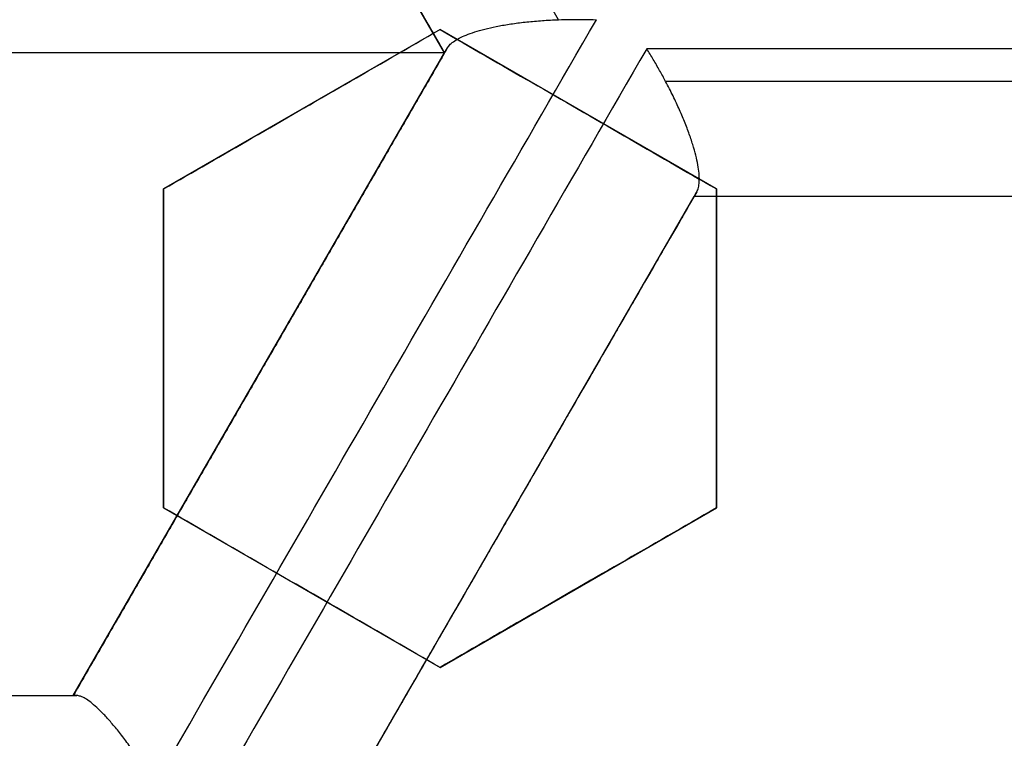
# Model space of a CAD drawing. Header units: centimetres. Extents: x -10 to 8.9, y -29.1 to -8.
# Tile 676 of 1035: x -6.404 to -6.3185, y -27.9228 to -27.8603. Entities that reach past the tile are written whole.
import ezdxf

# ---------------------------------------------------------------- set-up
doc = ezdxf.new("R2010")
doc.units = ezdxf.units.CM
doc.layers.add('Default', color=7, linetype='Continuous', true_color=0x000000)

msp = doc.modelspace()

# ---------------------------------------------------------------- linework, layer by layer
at = {"layer": 'Default'}
for p, q in [((-6.367099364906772, -27.86320680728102, -1.166056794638), (-6.399349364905, -27.80734816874, -1.166056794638)), ((-6.3675, -27.8611879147, 0.2143352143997), (-6.391499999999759, -27.87504432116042, 0.2143352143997)), ((-6.343500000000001, -27.87504432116, 0.2101604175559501), (-6.36749999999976, -27.86118791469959, 0.2101604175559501)), ((-6.367099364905, -27.86320680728, -1.065), (-6.496099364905, -27.86320680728, -1.065)), ((-6.399349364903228, -27.91906544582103, -1.177668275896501), (-6.367099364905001, -27.86320680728, -1.177668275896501)), ((-6.379499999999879, -27.86811611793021, 0.1877584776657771), (-6.379499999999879, -27.86811611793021, 0.2409673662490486)), ((-6.35549999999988, -27.86811611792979, 0.1835992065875), (-6.35549999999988, -27.86811611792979, 0.2368080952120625)), ((-6.391500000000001, -27.87504432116, 0.2230641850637), (-6.391500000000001, -27.90275713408, 0.2230641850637)), ((-6.343500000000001, -27.90275713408, 0.2143352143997), (-6.343500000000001, -27.87504432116, 0.2143352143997)), ((-6.345448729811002, -27.87570680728, -1.1776682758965), (-6.37769872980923, -27.93156544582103, -1.1776682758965)), ((-6.280948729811, -27.87570680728, -1.166056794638), (-6.345448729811, -27.87570680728, -1.166056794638)), ((-6.391500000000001, -27.88890072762, 0.1964796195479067), (-6.391500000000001, -27.88890072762, 0.249688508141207)), ((-6.343500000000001, -27.88890072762, 0.1877584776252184), (-6.343500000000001, -27.88890072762, 0.2409673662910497)), ((-6.383102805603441, -27.89092557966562, -1.280672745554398), (-6.383102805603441, -27.89092557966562, -1.065)), ((-6.391500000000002, -27.90275713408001, 0.22762490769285), (-6.367500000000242, -27.91661354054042, 0.22762490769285)), ((-6.367500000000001, -27.91661354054, 0.2230641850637), (-6.343500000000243, -27.90275713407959, 0.2230641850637)), ((-6.361452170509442, -27.90342557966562, -1.280672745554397), (-6.361452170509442, -27.90342557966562, -1.065)), ((-6.379500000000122, -27.90968533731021, 0.20106977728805), (-6.379500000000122, -27.90968533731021, 0.2542786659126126)), ((-6.355500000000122, -27.90968533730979, 0.1964796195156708), (-6.355500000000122, -27.90968533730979, 0.2496885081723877)), ((-6.463849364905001, -27.91906544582, -1.182178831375), (-6.399349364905, -27.91906544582, -1.182178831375))]:
    msp.add_line(p, q, dxfattribs=at)
at = {"layer": 'Default', "extrusion": (0, 0, -1)}
for centre, radius, start, end in [((6.550000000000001, -28.205, -0.45), 0.9, 90, 270), ((6.550000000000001, -28.205, 0.3399975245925), 0.8999999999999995, 90, 270), ((6.550000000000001, -28.205, 1.15), 0.8550000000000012, 90, 270), ((6.550000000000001, -28.205, 0.82), 0.8250000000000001, 0, 180), ((6.550000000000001, -28.205, 1.03), 0.82, 0, 180), ((6.550000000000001, -28.205, 1.005), 0.795, 0, 180), ((6.550000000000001, -28.205, 1.005), 0.7825000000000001, 0, 180), ((6.550000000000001, -28.205, 0.5348786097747), 0.7584500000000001, 90, 180), ((6.550000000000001, -28.205, 0.895), 0.7575000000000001, 0, 180), ((6.550000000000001, -28.205, -0.2075), 0.75, 0, 180), ((6.550000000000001, -28.205, -0.2075), 0.7025000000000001, 0, 180), ((6.550000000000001, -28.205, -0.1825), 0.6775000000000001, 0, 180), ((6.550000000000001, -28.205, -0.1725), 0.6774999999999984, 0, 180), ((6.550000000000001, -28.205, -0.2), 0.6725, 0, 180), ((6.550000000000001, -28.205, -0.1625), 0.6725, 0, 180), ((6.550000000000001, -28.205, -0.2), 0.6367740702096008, 0, 180), ((6.550000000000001, -28.205, -0.1809807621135), 0.6125, 0, 180), ((6.550000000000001, -28.205, -0.195), 0.6075000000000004, 0, 180), ((6.550000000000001, -28.205, -0.1625), 0.6075, 0, 180), ((6.550000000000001, -28.205, 1.24), 0.6075, 0, 180), ((6.550000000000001, -28.205, 1.220980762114), 0.6075, 0, 180), ((6.550000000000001, -28.205, -0.4), 0.5999999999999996, 90, 270), ((6.550000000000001, -28.205, -0.18660444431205), 0.5500000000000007, 0, 180)]:
    msp.add_arc(centre, radius, start, end, dxfattribs=at)
at = {"layer": 'Default'}
for centre, radius, start, end in [((-6.550000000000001, -28.205, -0.82), 0.8349999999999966, 270, 90), ((-6.550000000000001, -28.205, -1.13), 0.8349999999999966, 270, 90), ((-6.550000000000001, -28.205, -0.9750000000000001), 0.8350000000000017, 270, 90), ((-6.550000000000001, -28.205, -0.845), 0.8250000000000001, 0, 180), ((-6.550000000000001, -28.205, -0.8325), 0.8249999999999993, 0, 180), ((-6.550000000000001, -28.205, -0.87), 0.8, 0, 180), ((-6.550000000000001, -28.205, -0.87), 0.7825000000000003, 0, 180), ((-6.550000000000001, -28.205, 0.35), 0.775, 270, 90), ((-6.550000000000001, -28.205, -0.1486250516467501), 0.7749999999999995, 270, 90), ((-6.550000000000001, -28.205, -0.9800000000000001), 0.7575000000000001, 0, 180), ((-6.550000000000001, -28.205, -0.9375), 0.7575000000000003, 0, 180), ((-6.550000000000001, -28.205, -0.53), 0.75, 0, 180), ((-6.550000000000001, -28.205, -0.1612499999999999), 0.75, 0, 74.77009621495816), ((-6.550000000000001, -28.205, 0.1625), 0.6775000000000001, 0, 180), ((-6.550000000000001, -28.205, 0.18125), 0.6724999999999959, 0, 180), ((-6.550000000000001, -28.205, -1.21), 0.67, 0, 180), ((-6.550000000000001, -28.205, -1.24), 0.6400000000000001, 0, 180), ((-6.549999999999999, -28.205, 0.2), 0.6367740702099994, 0, 180), ((-6.550000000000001, -28.205, 0.1625), 0.6231698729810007, 0, 180), ((-6.550000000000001, -28.205, 0.17875), 0.6074999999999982, 0, 180), ((-6.550000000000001, -28.205, -1.230490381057), 0.6074999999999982, 0, 180), ((-6.550000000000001, -28.205, 0.45), 0.6000000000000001, 270, 90), ((-6.550000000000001, -28.205, 0.35), 0.6000000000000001, 270, 90), ((-6.550000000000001, -28.205, 0.195), 0.55, 0, 180), ((-6.550000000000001, -28.205, 0.1782088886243), 0.55, 0, 180)]:
    msp.add_arc(centre, radius, start, end, dxfattribs=at)
at = {"layer": 'Default', "extrusion": (0.8660255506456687, 0.4999997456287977, -6.235277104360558e-08)}
msp.add_arc((-21.15125233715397, -0.1450011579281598, -19.43566695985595), 1.150605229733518, 280.1159601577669, 283.8546353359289, dxfattribs=at)
at = {"layer": 'Default', "extrusion": (0.8660254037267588, 0.5000000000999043, -5.624608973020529e-10)}
msp.add_arc((-21.15124651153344, -0.1450000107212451, -19.4456732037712), 1.140605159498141, 280.3310709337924, 283.644869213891, dxfattribs=at)
at = {"layer": 'Default', "extrusion": (0.8660254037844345, 0.5000000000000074, 0)}
msp.add_arc((-21.15124651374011, -0.145, -19.44567320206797), 1.140605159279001, 280.3310709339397, 280.7659405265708, dxfattribs=at)
at = {"layer": 'Default', "extrusion": (0.8660254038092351, -0.4999999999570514, -2.029222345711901e-10)}
msp.add_arc((-27.70124651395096, -0.1449999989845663, 8.427512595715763), 1.19999735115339, 285.4583052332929, 289.2956203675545, dxfattribs=at)
at = {"layer": 'Default', "extrusion": (0.8660254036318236, -0.5000000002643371, 8.939533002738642e-10)}
msp.add_arc((-27.70124651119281, -0.1450000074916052, 8.41753361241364), 1.18999737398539, 285.7469225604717, 289.0261196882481, dxfattribs=at)
at = {"layer": 'Default', "extrusion": (-0.8660254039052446, 0.4999999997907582, 8.163752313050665e-10)}
msp.add_arc((27.70124651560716, -0.1449999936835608, -8.432554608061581), 1.199997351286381, 250.7043796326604, 254.5416947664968, dxfattribs=at)
at = {"layer": 'Default', "extrusion": (0.8660254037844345, -0.5000000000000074, 0)}
msp.add_arc((-27.7012465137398, -0.145, 8.41753360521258), 1.189997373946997, 287.4243423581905, 289.0261196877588, dxfattribs=at)
at = {"layer": 'Default', "extrusion": (0, 1, 0)}
for centre, radius, start, end in [((6.54999999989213, -0.1450000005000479, -27.86285560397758), 1.150190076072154, 256.0575922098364, 259.9635906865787), ((6.550000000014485, -0.1449999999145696, -27.87570680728), 1.140605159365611, 256.3551307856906, 259.6689290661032), ((6.550000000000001, -0.145, -27.87570680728), 1.140605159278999, 259.1906711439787, 259.6689290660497)]:
    msp.add_arc(centre, radius, start, end, dxfattribs=at)
at = {"layer": 'Default', "extrusion": (-2.937228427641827e-07, 0.999999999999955, -6.235394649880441e-08)}
msp.add_arc((6.550008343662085, -0.1450014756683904, -27.86570485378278), 1.150605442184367, 256.1453650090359, 259.8840394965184, dxfattribs=at)
at = {"layer": 'Default', "extrusion": (-0.8660254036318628, 0.500000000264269, -8.936686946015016e-10)}
msp.add_arc((27.70124651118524, -0.1450000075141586, -8.442533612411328), 1.18999737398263, 250.973880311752, 254.253077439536, dxfattribs=at)
at = {"layer": 'Default', "extrusion": (-0.8660254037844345, 0.5000000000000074, 0)}
msp.add_arc((27.70124651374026, -0.145, -8.44253360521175), 1.189997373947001, 250.973880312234, 252.3476198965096, dxfattribs=at)
at = {"layer": 'Default', "extrusion": (0, -1, 0)}
msp.add_arc((-6.549999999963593, -0.1450000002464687, 27.91906544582), 1.157566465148, 274.2671365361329, 277.493360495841, dxfattribs=at)
at = {"layer": 'Default'}
for points, degree in [([(-6.550000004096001, -27.30500495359, -1.129995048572), (-6.537465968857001, -27.30500495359, -1.129995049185), (-6.512386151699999, -27.30552127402, -1.129973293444), (-6.474783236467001, -27.3078854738, -1.129982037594), (-6.437304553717, -27.31181799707, -1.129979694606), (-6.399970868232, -27.3173257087, -1.129980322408), (-6.362926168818, -27.32438806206, -1.129980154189), (-6.326197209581, -27.3329983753, -1.129980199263), (-6.289861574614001, -27.34314050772, -1.129980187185), (-6.254013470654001, -27.35478489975, -1.129980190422), (-6.218660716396, -27.36792869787, -1.129980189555), (-6.183898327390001, -27.38253814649, -1.129980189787), (-6.149770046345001, -27.39859430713, -1.129980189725), (-6.116350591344, -27.41606289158, -1.129980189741), (-6.083707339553, -27.43490588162, -1.129980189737), (-6.051859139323, -27.45511347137, -1.129980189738), (-6.020892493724, -27.47663251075, -1.129980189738), (-5.990848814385, -27.49943348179, -1.129980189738), (-5.961791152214, -27.52346942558, -1.129980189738), (-5.933780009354, -27.54868705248, -1.129980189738), (-5.906829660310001, -27.5750745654, -1.129980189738), (-5.881013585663, -27.60256235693, -1.129980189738), (-5.856368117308, -27.63111066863, -1.129980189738), (-5.832942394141, -27.66066372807, -1.129980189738), (-5.810787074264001, -27.69115373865, -1.129980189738), (-5.789912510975, -27.72256746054, -1.129980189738), (-5.770375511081, -27.75482271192, -1.129980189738), (-5.752204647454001, -27.78787084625, -1.129980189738), (-5.735435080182, -27.8216495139, -1.129980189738), (-5.720103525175, -27.8560794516, -1.129980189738), (-5.706216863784, -27.89114626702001, -1.129980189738), (-5.693813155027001, -27.92675906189, -1.129980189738), (-5.682910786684, -27.96286272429, -1.129980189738), (-5.673530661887, -27.99939085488, -1.129980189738), (-5.665692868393, -28.03625586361, -1.129980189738), (-5.659400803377, -28.07344306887, -1.129980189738), (-5.654672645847, -28.11085723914, -1.129980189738), (-5.651515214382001, -28.14843802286, -1.129980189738), (-5.649934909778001, -28.18611932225, -1.129980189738), (-5.649933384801, -28.22380820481, -1.129980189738), (-5.65151069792, -28.26149020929, -1.129980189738), (-5.654665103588, -28.29907102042, -1.129980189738), (-5.659390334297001, -28.33648606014, -1.129980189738), (-5.665679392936, -28.37367347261, -1.129980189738), (-5.673514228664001, -28.41053911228, -1.129980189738), (-5.68289159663, -28.447068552, -1.129980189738), (-5.693791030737, -28.48317285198, -1.129980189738), (-5.706192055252, -28.51878703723, -1.129980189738), (-5.720075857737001, -28.5538547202, -1.129980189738), (-5.735404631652, -28.58828579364, -1.129980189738), (-5.752171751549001, -28.62206623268, -1.129980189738), (-5.770339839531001, -28.65511550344, -1.129980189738), (-5.78987442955, -28.68737253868, -1.129980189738), (-5.810746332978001, -28.71878763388, -1.129980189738), (-5.832899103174, -28.74927924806, -1.129980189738), (-5.85632282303, -28.77883458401, -1.129980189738), (-5.880965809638, -28.80738458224, -1.129980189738), (-5.906779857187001, -28.83487458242, -1.129980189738), (-5.933727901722, -28.86126400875, -1.129980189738), (-5.961736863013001, -28.88648372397, -1.129980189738), (-5.990793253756, -28.9105224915, -1.129980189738), (-6.020835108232, -28.93332580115, -1.129980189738), (-6.051800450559, -28.95484754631, -1.129980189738), (-6.083647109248, -28.97505764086, -1.129980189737), (-6.116288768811, -28.99390313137, -1.129980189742), (-6.149707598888, -29.01137470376, -1.129980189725), (-6.183834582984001, -29.02743347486, -1.129980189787), (-6.218595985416, -29.04204567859, -1.129980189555), (-6.253947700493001, -29.05519220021, -1.129980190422), (-6.289795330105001, -29.06683951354, -1.129980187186), (-6.326131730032, -29.07698483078, -1.129980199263), (-6.36285948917, -29.08559773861, -1.12998015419), (-6.399900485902, -29.09266234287, -1.129980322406), (-6.437231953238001, -29.0981728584, -1.129979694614), (-6.47471667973, -29.10210911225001, -1.129982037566), (-6.512339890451, -29.1044772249, -1.129973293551), (-6.537448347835, -29.10499504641, -1.129995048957), (-6.549999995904, -29.10499504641, -1.129995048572)], 3), ([(-6.550000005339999, -27.32500645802, -1.149993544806), (-6.537651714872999, -27.32500645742, -1.149993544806), (-6.512986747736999, -27.32554459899, -1.150002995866), (-6.476051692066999, -27.32787036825, -1.14999919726), (-6.439276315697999, -27.33175223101, -1.150000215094), (-6.402654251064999, -27.33717969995, -1.149999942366), (-6.366301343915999, -27.34414129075, -1.150000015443), (-6.330232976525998, -27.35263500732, -1.149999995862), (-6.294592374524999, -27.36262965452, -1.150000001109), (-6.259531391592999, -27.37406902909, -1.149999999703), (-6.225026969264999, -27.3869473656, -1.15000000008), (-6.191106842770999, -27.40125022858, -1.149999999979), (-6.157777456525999, -27.41697696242, -1.150000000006), (-6.125134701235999, -27.43408646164, -1.149999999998), (-6.093256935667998, -27.45253472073, -1.15), (-6.062162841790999, -27.47231088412, -1.15), (-6.031930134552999, -27.49336665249, -1.15), (-6.002594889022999, -27.51567691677, -1.15), (-5.974227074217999, -27.53918966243, -1.15), (-5.946891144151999, -27.56384678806, -1.15), (-5.920598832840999, -27.58963664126, -1.15), (-5.895416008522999, -27.61649551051, -1.15), (-5.871372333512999, -27.64439091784, -1.15), (-5.848517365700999, -27.67326728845, -1.15), (-5.826900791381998, -27.7030584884, -1.15), (-5.806533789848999, -27.73375047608, -1.15), (-5.787472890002, -27.76526110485, -1.15), (-5.76974489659, -27.79754437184, -1.15), (-5.753383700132, -27.83054026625, -1.15), (-5.738424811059, -27.86417236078, -1.15), (-5.724875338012, -27.89842624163, -1.15), (-5.71277321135, -27.93321101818, -1.15), (-5.702135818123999, -27.96847408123, -1.15), (-5.692983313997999, -28.00415159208, -1.15), (-5.68533537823, -28.04015809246, -1.15), (-5.679195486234, -28.07647885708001, -1.15), (-5.674581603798, -28.11301879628, -1.15), (-5.67150000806, -28.14971971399, -1.15), (-5.669956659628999, -28.18652113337, -1.15), (-5.669953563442, -28.22333487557, -1.15), (-5.671491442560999, -28.26014682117, -1.15), (-5.674568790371, -28.29686076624, -1.15), (-5.679179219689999, -28.33341174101, -1.15), (-5.685316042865, -28.36974098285, -1.15), (-5.692961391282, -28.40575529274, -1.15), (-5.702112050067, -28.44144108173, -1.15), (-5.712748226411, -28.47671239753, -1.15), (-5.724850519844, -28.511507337, -1.15), (-5.738400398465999, -28.54576972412, -1.15), (-5.753358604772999, -28.57940639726, -1.15), (-5.769717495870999, -28.61240308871, -1.15), (-5.787441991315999, -28.6446852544, -1.15), (-5.806500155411, -28.6761964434, -1.15), (-5.826864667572, -28.70688945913, -1.15), (-5.848479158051, -28.73668231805, -1.15), (-5.871332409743, -28.76556074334, -1.15), (-5.895372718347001, -28.79345624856, -1.15), (-5.920549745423, -28.82031302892, -1.15), (-5.946837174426, -28.84610244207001, -1.15), (-5.974176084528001, -28.8707665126, -1.15), (-6.002558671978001, -28.89429476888, -1.15), (-6.031913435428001, -28.9166216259, -1.15), (-6.062165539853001, -28.9376912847, -1.15), (-6.093277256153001, -28.95747792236, -1.15), (-6.125171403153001, -28.97593404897, -1.149999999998), (-6.157830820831, -28.99304986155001, -1.150000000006), (-6.191177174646, -29.0087814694, -1.149999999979), (-6.225118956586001, -29.02308952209, -1.15000000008), (-6.25964571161, -29.03597120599, -1.149999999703), (-6.294721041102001, -29.04740944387, -1.150000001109), (-6.330363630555, -29.05739860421, -1.149999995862), (-6.366429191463, -29.06588597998, -1.150000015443), (-6.40278818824, -29.07284313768, -1.149999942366), (-6.439415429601, -29.07826537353, -1.150000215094), (-6.476180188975, -29.08214014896, -1.14999919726), (-6.513077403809, -29.08445837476, -1.150002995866), (-6.537686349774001, -29.08499354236, -1.149993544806), (-6.54999999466, -29.08499354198, -1.149993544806)], 3), ([(-6.549999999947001, -27.42838343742, -0.7616165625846), (-6.538747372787, -27.42824483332, -0.7617551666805), (-6.516204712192, -27.42845367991, -0.7620351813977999), (-6.482313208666, -27.43024072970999, -0.7624632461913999), (-6.448493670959, -27.43350371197, -0.7628974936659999), (-6.414786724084, -27.43824561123, -0.763337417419), (-6.381352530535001, -27.44444544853, -0.7637809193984), (-6.348201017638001, -27.45209983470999, -0.7642278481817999), (-6.315445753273, -27.46118216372, -0.764676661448), (-6.283108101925, -27.47168408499, -0.7651270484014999), (-6.251249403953, -27.48358745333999, -0.7655781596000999), (-6.219910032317, -27.49687984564, -0.766029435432), (-6.189177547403, -27.51152847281, -0.7664796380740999), (-6.159225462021, -27.52744172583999, -0.7669261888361), (-6.130017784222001, -27.54461827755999, -0.7673695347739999), (-6.101215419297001, -27.56329288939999, -0.7678150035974), (-6.073286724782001, -27.58321536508, -0.7682556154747), (-6.047409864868, -27.60344005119, -0.7686723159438), (-6.024707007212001, -27.6227118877, -0.7690451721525), (-6.004504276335, -27.64114310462, -0.7693833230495), (-5.984998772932, -27.66020157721, -0.7697151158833), (-5.965776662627, -27.68034635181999, -0.7700594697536), (-5.947249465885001, -27.70119728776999, -0.7704083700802), (-5.929608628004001, -27.72252886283, -0.7707584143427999), (-5.913139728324, -27.74390244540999, -0.7711027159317), (-5.896745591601, -27.76673460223, -0.7714641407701), (-5.879471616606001, -27.79280128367, -0.7718690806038), (-5.862185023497, -27.82140181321, -0.7723044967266), (-5.845650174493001, -27.85166194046, -0.7727558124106), (-5.830525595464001, -27.88248582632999, -0.7732063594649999), (-5.816816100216, -27.91378163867, -0.7736550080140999), (-5.804432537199, -27.94575507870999, -0.7741047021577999), (-5.793443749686, -27.97826360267, -0.7745533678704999), (-5.783885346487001, -28.01119863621, -0.7749995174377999), (-5.775776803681, -28.04447658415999, -0.7754420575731), (-5.769121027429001, -28.07806966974, -0.7758806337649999), (-5.763924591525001, -28.11195605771, -0.7763150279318), (-5.760204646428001, -28.14606329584, -0.7767440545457), (-5.75797080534, -28.18027120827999, -0.7771671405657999), (-5.757226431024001, -28.21470555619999, -0.7775824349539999), (-5.757979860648, -28.24925848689, -0.7780047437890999), (-5.760231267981, -28.28374168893, -0.7784336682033), (-5.763975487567, -28.31808767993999, -0.7788678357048), (-5.769197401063, -28.35219385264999, -0.7793060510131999), (-5.775894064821, -28.38605939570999, -0.7797482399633), (-5.784064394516, -28.41964983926, -0.7801939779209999), (-5.793686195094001, -28.45285785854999, -0.7806418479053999), (-5.804730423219, -28.48558927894, -0.781090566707), (-5.817164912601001, -28.51776854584, -0.7815390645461), (-5.830995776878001, -28.54941158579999, -0.7819875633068), (-5.846175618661, -28.5804064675, -0.7824344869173), (-5.862691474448, -28.61072888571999, -0.7828794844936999), (-5.880499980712, -28.64029706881, -0.7833213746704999), (-5.899571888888, -28.66906635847, -0.7837594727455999), (-5.91989141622, -28.69700629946, -0.7841934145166), (-5.941356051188, -28.72398166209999, -0.7846208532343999), (-5.963982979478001, -28.75002327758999, -0.7850431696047), (-5.987781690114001, -28.77512537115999, -0.7854569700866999), (-6.012782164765, -28.7993101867, -0.7858765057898), (-6.03884161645, -28.82242111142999, -0.7863039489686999), (-6.065837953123, -28.84435183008, -0.786736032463), (-6.093752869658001, -28.86509285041, -0.7871728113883), (-6.122529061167, -28.88460275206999, -0.7876132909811), (-6.15214747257, -28.90286625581, -0.7880571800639), (-6.18250003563, -28.91981717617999, -0.7885028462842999), (-6.213581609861, -28.93545322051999, -0.7889502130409), (-6.245293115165, -28.94972306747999, -0.7893978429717), (-6.277594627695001, -28.96261096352, -0.7898451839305), (-6.310433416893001, -28.97409375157, -0.790291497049), (-6.343717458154, -28.98414082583, -0.7907355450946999), (-6.377431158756, -28.99274659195, -0.7911771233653), (-6.411455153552, -28.99988067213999, -0.7916146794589), (-6.445763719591, -29.00553981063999, -0.7920479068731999), (-6.480290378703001, -29.00971218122, -0.7924759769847), (-6.515041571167, -29.01239375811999, -0.7928989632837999), (-6.538334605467, -29.01317723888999, -0.7931772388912), (-6.549999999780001, -29.01331529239, -0.7933152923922)], 3), ([(-6.550000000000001, -28.98, -0.6472501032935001), (-6.538733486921, -28.98, -0.6470307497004), (-6.516189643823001, -28.97950872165, -0.6465878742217), (-6.482389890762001, -28.97729300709, -0.6459119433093), (-6.448718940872, -28.97360204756, -0.6452266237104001), (-6.415286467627, -28.96845141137, -0.6445341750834), (-6.382136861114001, -28.9618541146, -0.6438355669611), (-6.349274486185, -28.95380935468, -0.6431308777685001), (-6.316821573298, -28.94434696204, -0.6424227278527), (-6.284787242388, -28.93346993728, -0.6417113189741), (-6.253280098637, -28.92121449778, -0.6409990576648), (-6.222324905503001, -28.90759197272, -0.6402865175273), (-6.191987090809, -28.89262837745, -0.6395751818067), (-6.162348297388, -28.87636610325, -0.6388669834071), (-6.133423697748, -28.85881215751, -0.6381622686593), (-6.1053183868, -28.84003103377, -0.6374636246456), (-6.07803369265, -28.82002363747, -0.6367710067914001), (-6.051669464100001, -28.7988625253, -0.6360872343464), (-6.026237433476, -28.77655854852, -0.6354115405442), (-6.001809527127, -28.75317251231, -0.6347498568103), (-5.978430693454, -28.72875070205, -0.6340883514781), (-5.956125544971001, -28.70331637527, -0.6334126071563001), (-5.934966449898, -28.67695331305, -0.6327288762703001), (-5.914960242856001, -28.6496691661, -0.6320362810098), (-5.896181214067, -28.62156563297, -0.6313376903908), (-5.878632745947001, -28.59264971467, -0.6306331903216), (-5.862367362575, -28.56300470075, -0.6299248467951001), (-5.847408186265, -28.53267528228, -0.629213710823), (-5.833784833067, -28.50171815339, -0.6285011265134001), (-5.821532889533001, -28.47022030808, -0.6277890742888), (-5.8106490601, -28.43816826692, -0.6270772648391), (-5.801170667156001, -28.40565376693, -0.6263677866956), (-5.793124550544, -28.37276766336, -0.6256626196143), (-5.786530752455, -28.33961176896, -0.6249639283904), (-5.78138744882, -28.30619858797, -0.6242718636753), (-5.777701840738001, -28.27254822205, -0.6235871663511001), (-5.775489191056, -28.23876096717, -0.6229108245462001), (-5.774754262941, -28.20494234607, -0.6222489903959), (-5.775493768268, -28.17114853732, -0.6215875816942), (-5.777706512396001, -28.13740264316, -0.6209120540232), (-5.781393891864, -28.10374893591, -0.6202272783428), (-5.786546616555, -28.07029563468, -0.6195343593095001), (-5.793145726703, -28.0371388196, -0.6188356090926), (-5.801183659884, -28.00430073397, -0.6181314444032), (-5.810652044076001, -27.97182316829, -0.6174227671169), (-5.821536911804, -27.93976765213, -0.6167108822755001), (-5.833799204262, -27.90824671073, -0.6159982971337), (-5.847421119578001, -27.87729763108, -0.615285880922), (-5.862376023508, -27.84697847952, -0.6145749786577), (-5.878652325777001, -27.8173156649, -0.613866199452), (-5.896211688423, -27.78838626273, -0.6131613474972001), (-5.914995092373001, -27.76028113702, -0.6124626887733), (-5.934999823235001, -27.73300334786, -0.6117702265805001), (-5.956160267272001, -27.70664206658, -0.6110865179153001), (-5.978475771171, -27.68119987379, -0.6104105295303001), (-6.001860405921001, -27.6567765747, -0.6097489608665), (-6.026289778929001, -27.63339360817, -0.6090872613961), (-6.051718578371, -27.61109628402, -0.6084116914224), (-6.078088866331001, -27.58993391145, -0.6077277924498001), (-6.105377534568, -27.56992754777, -0.6070351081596), (-6.133484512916, -27.55114909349, -0.6063364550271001), (-6.162412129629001, -27.53359698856, -0.6056316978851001), (-6.192055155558, -27.51733618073, -0.6049234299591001), (-6.222391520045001, -27.50237706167, -0.6042121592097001), (-6.253344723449, -27.48875867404, -0.6034996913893), (-6.284863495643, -27.47650207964, -0.6027871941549), (-6.316910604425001, -27.46562484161, -0.6020755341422), (-6.349366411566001, -27.45616608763, -0.6013673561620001), (-6.382222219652, -27.44812703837, -0.6006628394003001), (-6.415376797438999, -27.44153241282, -0.5999641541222), (-6.448824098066, -27.43638416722, -0.5992714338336), (-6.482460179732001, -27.43270175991, -0.5985868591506), (-6.516196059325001, -27.43049163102, -0.5979122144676), (-6.538732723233, -27.43, -0.5974694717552), (-6.550000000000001, -27.43, -0.5972501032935)], 3), ([(-6.367099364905, -27.86320680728, -1.065), (-6.383224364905, -27.83527748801, -1.065), (-6.399349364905, -27.80734816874, -1.065)], 2), ([(-6.366856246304, -27.86278571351, -1.269987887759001), (-6.366796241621, -27.86268178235, -1.270329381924), (-6.366631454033, -27.86247477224, -1.271007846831), (-6.366247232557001, -27.86216953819, -1.272002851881), (-6.365733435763, -27.86187700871, -1.272950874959), (-6.365085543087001, -27.86159622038, -1.273854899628), (-6.364303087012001, -27.86133122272, -1.274701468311), (-6.363398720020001, -27.86108840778, -1.275469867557), (-6.362362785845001, -27.86086816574, -1.276158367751), (-6.361212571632, -27.8606778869, -1.276743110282), (-6.359968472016, -27.86052243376, -1.277208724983), (-6.358626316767, -27.86040391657, -1.277547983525), (-6.357688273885, -27.86035328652, -1.277678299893), (-6.357210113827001, -27.86033547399, -1.277718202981)], 3), ([(-6.357210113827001, -27.86033547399, -1.277718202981), (-6.356849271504, -27.86032203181, -1.277748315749), (-6.356121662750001, -27.860303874, -1.277779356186), (-6.355017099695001, -27.86030342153, -1.277736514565), (-6.354283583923, -27.86032118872, -1.277648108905), (-6.353918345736, -27.86033459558, -1.277588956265)], 3), ([(-6.391500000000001, -27.87504432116, 0.1919521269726), (-6.388969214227, -27.87358317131, 0.1910739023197), (-6.383817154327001, -27.87060862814, 0.1892779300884), (-6.375832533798, -27.86599870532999, 0.1864696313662), (-6.370309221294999, -27.86280981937, 0.1845102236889), (-6.3675, -27.8611879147, 0.1835094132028)], 3), ([(-6.391500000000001, -27.87504432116, 0.2451610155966), (-6.388967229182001, -27.87358202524, 0.2442821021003), (-6.383812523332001, -27.87060595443, 0.2424851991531), (-6.375827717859, -27.86599592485, 0.23967681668), (-6.370307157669, -27.86280862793, 0.2377183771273), (-6.3675, -27.8611879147, 0.2367183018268)], 3), ([(-6.3675, -27.8611879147, 0.1835094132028), (-6.364833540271, -27.86272739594, 0.1835493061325), (-6.359500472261, -27.86580644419, 0.1836025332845), (-6.351499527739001, -27.87042579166, 0.1836025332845), (-6.346166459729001, -27.87350483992, 0.1835493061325), (-6.343500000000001, -27.87504432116, 0.1835094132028)], 3), ([(-6.3675, -27.8611879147, 0.1835094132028), (-6.3675, -27.8611879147, 0.2101138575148), (-6.3675, -27.8611879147, 0.2367183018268)], 2), ([(-6.3675, -27.8611879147, 0.2367183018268), (-6.364833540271, -27.86272739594, 0.2367581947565), (-6.359500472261, -27.86580644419, 0.2368114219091), (-6.351499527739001, -27.87042579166, 0.2368114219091), (-6.346166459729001, -27.87350483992, 0.2367581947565), (-6.343500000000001, -27.87504432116, 0.2367183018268)], 3), ([(-6.367099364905, -27.86320680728, -1.065), (-6.383224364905, -27.89113612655, -1.065), (-6.399349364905, -27.91906544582, -1.065)], 2), ([(-6.366856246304, -27.86278571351, -1.269987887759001), (-6.366909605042, -27.86287813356, -1.2696842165), (-6.366998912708, -27.86303281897, -1.269066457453), (-6.367080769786, -27.86317459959, -1.268105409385), (-6.367099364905, -27.86320680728, -1.267447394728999), (-6.367099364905, -27.86320680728, -1.267113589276)], 3), ([(-6.367099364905, -27.86320680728, -1.267113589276), (-6.367099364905, -27.86320680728, -1.166056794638), (-6.367099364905, -27.86320680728, -1.065)], 2), ([(-6.347906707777, -27.86570679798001, -1.277718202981), (-6.348075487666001, -27.86538757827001, -1.277748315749), (-6.348423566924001, -27.86474837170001, -1.277779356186), (-6.348975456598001, -27.8637915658, -1.277736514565), (-6.34935760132, -27.8631652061, -1.277648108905), (-6.349551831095, -27.86285560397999, -1.277588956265)], 3), ([(-6.345205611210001, -27.87528571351, -1.269987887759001), (-6.345145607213, -27.87518178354, -1.270329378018), (-6.345048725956, -27.87493557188, -1.271007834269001), (-6.344976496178, -27.87445021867, -1.272002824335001), (-6.344980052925, -27.87385900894, -1.27295083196), (-6.34506082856, -27.87315750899, -1.273854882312), (-6.345222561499, -27.87234738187, -1.274701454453), (-6.345464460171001, -27.87144276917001, -1.275469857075), (-6.345791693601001, -27.87043549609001, -1.276158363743), (-6.346202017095, -27.86934423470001, -1.276743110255), (-6.346689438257, -27.86818909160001, -1.277208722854), (-6.347257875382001, -27.86696749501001, -1.277547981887), (-6.347683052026, -27.86612980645, -1.277678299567), (-6.347906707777, -27.86570679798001, -1.277718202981)], 3), ([(-6.391500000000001, -27.87504432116, 0.2451610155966), (-6.391500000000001, -27.87504432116, 0.2185565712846), (-6.391500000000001, -27.87504432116, 0.1919521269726)], 2), ([(-6.391500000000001, -27.90275713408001, 0.2009673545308), (-6.391500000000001, -27.89987700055, 0.2000389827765), (-6.391500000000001, -27.89398419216, 0.1981337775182), (-6.391500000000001, -27.88477007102, 0.1951368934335), (-6.391500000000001, -27.87833279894, 0.1930310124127), (-6.391500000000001, -27.87504432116, 0.1919521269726)], 3), ([(-6.391500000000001, -27.90275713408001, 0.2541762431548), (-6.391500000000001, -27.89987493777, 0.2532472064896), (-6.391500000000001, -27.89397937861, 0.251341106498), (-6.391500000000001, -27.88476502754, 0.2483441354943), (-6.391500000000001, -27.87833063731, 0.246239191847), (-6.391500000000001, -27.87504432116, 0.2451610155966)], 3), ([(-6.345448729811, -27.87570680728, -1.267113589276), (-6.345448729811, -27.87570680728, -1.26744739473), (-6.345430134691, -27.87567459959, -1.268105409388), (-6.345348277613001, -27.87553281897, -1.269066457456), (-6.345258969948, -27.87537813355, -1.269684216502), (-6.345205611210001, -27.87528571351, -1.269987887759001)], 3), ([(-6.343500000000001, -27.87504432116, 0.2367183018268), (-6.343500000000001, -27.87504432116, 0.2101138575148), (-6.343500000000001, -27.87504432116, 0.1835094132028)], 2), ([(-6.343500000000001, -27.87504432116, 0.1835094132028), (-6.343500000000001, -27.87828574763, 0.1845094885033), (-6.343500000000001, -27.88466034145, 0.1864679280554), (-6.343500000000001, -27.89388040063, 0.1892763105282), (-6.343500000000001, -27.89983254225, 0.1910732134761), (-6.343500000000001, -27.90275713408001, 0.1919521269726)], 3), ([(-6.343500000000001, -27.87504432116, 0.2367183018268), (-6.343500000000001, -27.8782881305, 0.2377191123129), (-6.343500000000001, -27.88466590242, 0.2396785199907), (-6.343500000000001, -27.89388574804, 0.2424868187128), (-6.343500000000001, -27.89983483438, 0.2442827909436), (-6.343500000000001, -27.90275713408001, 0.2451610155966)], 3), ([(-6.345448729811, -27.87570680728, -1.065), (-6.361573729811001, -27.90363612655, -1.065), (-6.377698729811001, -27.93156544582, -1.065)], 2), ([(-6.280948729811, -27.87570680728, -1.065), (-6.313198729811, -27.87570680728, -1.065), (-6.345448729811, -27.87570680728, -1.065)], 2), ([(-6.345448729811, -27.87570680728, -1.065), (-6.345448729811, -27.87570680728, -1.166056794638), (-6.345448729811, -27.87570680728, -1.267113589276)], 2), ([(-6.391500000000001, -27.90275713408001, 0.2541762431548), (-6.391500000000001, -27.90275713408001, 0.2275717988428), (-6.391500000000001, -27.90275713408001, 0.2009673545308)], 2), ([(-6.3675, -27.91661354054, 0.2009673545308), (-6.370166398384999, -27.91507409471, 0.2010128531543), (-6.375499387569, -27.91199509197, 0.2010735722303), (-6.383500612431, -27.90737558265, 0.2010735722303), (-6.388833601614, -27.9042965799, 0.2010128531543), (-6.391500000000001, -27.90275713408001, 0.2009673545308)], 3), ([(-6.3675, -27.91661354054, 0.2541762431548), (-6.370166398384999, -27.91507409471, 0.2542217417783), (-6.375499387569, -27.91199509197, 0.2542824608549), (-6.383500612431, -27.90737558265, 0.2542824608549), (-6.388833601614, -27.9042965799, 0.2542217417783), (-6.391500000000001, -27.90275713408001, 0.2541762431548)], 3), ([(-6.343500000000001, -27.90275713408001, 0.1919521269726), (-6.346346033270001, -27.90440029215, 0.1930303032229), (-6.351918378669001, -27.90761748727, 0.1951352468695), (-6.35989824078, -27.91222466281, 0.1981322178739), (-6.365003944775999, -27.91517244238, 0.2000383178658), (-6.3675, -27.91661354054, 0.2009673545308)], 3), ([(-6.343500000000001, -27.90275713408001, 0.2451610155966), (-6.346347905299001, -27.90440137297, 0.2462399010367), (-6.351922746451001, -27.90762000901, 0.248345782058), (-6.359902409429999, -27.91222706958, 0.2513426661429), (-6.3650057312, -27.91517347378, 0.2532478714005), (-6.3675, -27.91661354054, 0.2541762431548)], 3), ([(-6.343500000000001, -27.90275713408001, 0.2451610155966), (-6.343500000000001, -27.90275713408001, 0.2185565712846), (-6.343500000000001, -27.90275713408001, 0.1919521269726)], 2), ([(-6.3675, -27.91661354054, 0.2541762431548), (-6.3675, -27.91661354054, 0.2275717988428), (-6.3675, -27.91661354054, 0.2009673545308)], 2), ([(-6.463849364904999, -27.91906544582, -1.065), (-6.431599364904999, -27.91906544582, -1.065), (-6.399349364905, -27.91906544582, -1.065)], 2), ([(-6.399349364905, -27.91906544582, -1.065), (-6.399349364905, -27.91906544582, -1.1776682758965), (-6.399349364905, -27.91906544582, -1.290336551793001)], 2), ([(-6.399040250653, -27.91906544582, -1.29268082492), (-6.399107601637, -27.91906544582, -1.292433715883), (-6.39922095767, -27.91906544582, -1.291930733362), (-6.39932545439, -27.91906544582, -1.291147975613), (-6.399349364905, -27.91906544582, -1.290609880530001), (-6.399349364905, -27.91906544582, -1.290336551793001)], 3), ([(-6.392261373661, -27.92674666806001, -1.301587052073), (-6.392518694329, -27.92632462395, -1.301520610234), (-6.393037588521, -27.92549872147, -1.301334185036), (-6.393822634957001, -27.92432296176, -1.30089839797), (-6.394591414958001, -27.92324258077, -1.300323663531), (-6.395340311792, -27.92226026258, -1.299617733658), (-6.396051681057, -27.92139785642, -1.298800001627), (-6.396707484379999, -27.92067242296, -1.297901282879), (-6.397310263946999, -27.9200768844, -1.296927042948), (-6.397848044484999, -27.91961975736, -1.295903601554), (-6.398317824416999, -27.91929784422, -1.294848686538), (-6.398722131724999, -27.91910623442, -1.293763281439), (-6.398942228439, -27.91906544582, -1.293040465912), (-6.399040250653, -27.91906544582, -1.29268082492)], 3)]:
    msp.add_open_spline(points, degree=degree, dxfattribs=at)
for points, knots in [([(-5.978187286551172, -27.65671795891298, -0.8200013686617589), (-5.982028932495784, -27.65271221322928, -0.8198943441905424), (-6.0036866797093, -27.63059904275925, -0.8192981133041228), (-6.045434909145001, -27.592650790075, -0.8182125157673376), (-6.107814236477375, -27.54614199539, -0.81665422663), (-6.1750504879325, -27.505673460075, -0.8150551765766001), (-6.246341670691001, -27.47188979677, -0.8134306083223), (-6.320641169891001, -27.445368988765, -0.8118060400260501), (-6.396800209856, -27.42644239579, -0.8102069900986), (-6.473795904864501, -27.415221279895, -0.8086487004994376), (-6.550005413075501, -27.41158862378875, -0.8071806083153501), (-6.626214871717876, -27.415222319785, -0.8057125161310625), (-6.703210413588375, -27.42644448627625, -0.8041542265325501), (-6.779369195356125, -27.44537211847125, -0.8025551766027), (-6.853668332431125, -27.4718939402, -0.8009306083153), (-6.924959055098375, -27.50567857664, -0.7993060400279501), (-6.992194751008, -27.54614802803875, -0.7977069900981), (-7.054573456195, -27.59265767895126, -0.79614870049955), (-7.111030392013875, -27.64397726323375, -0.7946806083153), (-7.1623492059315, -27.700434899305, -0.7932125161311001), (-7.2088580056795, -27.762814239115, -0.7916542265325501), (-7.249326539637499, -27.83005048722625, -0.7900551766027), (-7.2831102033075, -27.90134167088, -0.7884306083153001), (-7.309631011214, -27.97564116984, -0.78680604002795), (-7.328557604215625, -28.05180020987, -0.7852069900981), (-7.339778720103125, -28.12879590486, -0.78364870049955), (-7.343411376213, -28.205005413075, -0.7821806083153), (-7.339777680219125, -28.28121487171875, -0.7807125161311), (-7.328555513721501, -28.358210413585, -0.77915422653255), (-7.314570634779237, -28.41448112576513, -0.7779727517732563), (-7.305021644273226, -28.4449068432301, -0.7773179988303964), (-7.303262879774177, -28.4503068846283, -0.7772012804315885)], [9.275203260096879, 9.275203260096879, 9.275203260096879, 9.275203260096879, 9.451340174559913, 10.25789556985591, 11.0644509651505, 11.8710063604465, 12.67756175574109, 13.48411715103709, 14.29067254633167, 15.09722794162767, 15.90378333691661, 16.71033873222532, 17.5168941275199, 18.32344952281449, 19.13000491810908, 19.93656031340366, 20.74311570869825, 21.54967110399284, 22.35622649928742, 23.16278189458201, 23.9693372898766, 24.77589268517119, 25.58244808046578, 26.38900347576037, 27.19555887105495, 28.00211426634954, 28.80866966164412, 29.61522505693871, 30.4217804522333, 31.228335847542, 31.40302071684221, 31.40302071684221, 31.40302071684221, 31.40302071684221]), ([(-6.550000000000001, -27.43, -0.662549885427), (-6.538709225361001, -27.43, -0.662769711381), (-6.516127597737, -27.43049355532, -0.6632133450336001), (-6.48231956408, -27.43271317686, -0.663889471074), (-6.448640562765, -27.43640787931, -0.6645749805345), (-6.415154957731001, -27.4415706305, -0.6652685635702), (-6.381926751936, -27.44819158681, -0.6659688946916), (-6.349019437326, -27.45625811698, -0.6666746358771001), (-6.316495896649, -27.46575482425, -0.6673844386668), (-6.28441829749, -27.47666356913, -0.6680969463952), (-6.252847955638, -27.48896350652, -0.6688107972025), (-6.221845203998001, -27.50263113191, -0.6695246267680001), (-6.191469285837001, -27.51764032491, -0.6702370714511), (-6.161778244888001, -27.53396239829, -0.6709467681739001), (-6.132828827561, -27.55156614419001, -0.6716523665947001), (-6.104676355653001, -27.57041790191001, -0.6723524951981), (-6.077374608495, -27.59048163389, -0.6730459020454), (-6.050975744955, -27.61171897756, -0.6737309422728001), (-6.025530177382, -27.6340893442, -0.6744075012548), (-6.00108657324, -27.65754989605, -0.6750698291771), (-5.977691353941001, -27.68205603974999, -0.6757333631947), (-5.955388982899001, -27.7075612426, -0.6764104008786), (-5.934222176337, -27.73401671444, -0.6770960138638), (-5.914231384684, -27.76137194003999, -0.6777898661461), (-5.895454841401, -27.78957464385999, -0.6784903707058), (-5.877928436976, -27.81857095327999, -0.6791962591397), (-5.861685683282, -27.84830545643, -0.6799061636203), (-5.846757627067, -27.87872134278, -0.6806187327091), (-5.833172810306, -27.90976047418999, -0.681332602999), (-5.820957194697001, -27.94136353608, -0.6820464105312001), (-5.810134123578, -27.97347013, -0.6827587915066), (-5.800724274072, -28.00601889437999, -0.6834683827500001), (-5.79274561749, -28.0389476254, -0.6841738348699), (-5.786213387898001, -28.07219337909, -0.6848737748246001), (-5.781140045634, -28.10569263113, -0.6855669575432), (-5.777535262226, -28.13938134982, -0.6862517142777), (-5.775449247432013, -28.17250677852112, -0.6869142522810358), (-5.77500000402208, -28.19439879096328, -0.6873422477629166), (-5.77500000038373, -28.205, -0.6875496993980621)], [-47.44373584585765, -47.44373584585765, -47.44373584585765, -47.44373584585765, -47.10485201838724, -46.76596819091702, -46.42708436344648, -46.08820053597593, -45.74931670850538, -45.41043288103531, -45.07154905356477, -44.73266522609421, -44.39378139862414, -44.0548975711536, -43.71601374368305, -43.3771299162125, -43.03824608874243, -42.69936226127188, -42.36047843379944, -42.02159460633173, -41.68271077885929, -41.34382695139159, -41.00494312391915, -40.66605929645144, -40.327175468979, -39.98829164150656, -39.64940781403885, -39.31052398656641, -38.97164015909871, -38.63275633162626, -38.29387250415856, -37.95498867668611, -37.61610484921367, -37.27722102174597, -36.93833719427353, -36.59945336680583, -36.26056953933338, -35.92168571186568, -35.58280188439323, -35.26461552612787, -35.26461552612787, -35.26461552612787, -35.26461552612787]), ([(-5.775000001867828, -28.205, -0.722249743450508), (-5.77500000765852, -28.19538759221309, -0.7220617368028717), (-5.775389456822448, -28.17445613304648, -0.7216529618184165), (-5.777295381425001, -28.142253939, -0.7210097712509), (-5.780785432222, -28.10846788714, -0.7203240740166), (-5.785752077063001, -28.07486692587, -0.7196297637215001), (-5.792185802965, -28.0415155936, -0.7189285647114), (-5.800074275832, -28.00847794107, -0.7182217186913), (-5.809402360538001, -27.97581743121, -0.7175106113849), (-5.820152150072, -27.94359680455, -0.7167966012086), (-5.832303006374, -27.91187794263, -0.7160810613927), (-5.845831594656, -27.88072176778, -0.7153653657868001), (-5.860711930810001, -27.85018811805, -0.7146508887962), (-5.8769154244, -27.82033564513, -0.7139390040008), (-5.89441094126, -27.79122168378, -0.7132310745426), (-5.913164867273, -27.76290213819, -0.7125284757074), (-5.933141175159, -27.7354313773, -0.7118324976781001), (-5.954301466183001, -27.70886216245, -0.7111446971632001), (-5.976605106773, -27.68324547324, -0.7104655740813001), (-6.000009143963, -27.65863058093, -0.7097994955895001), (-6.024468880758, -27.63506444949, -0.7091363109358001), (-6.049937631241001, -27.61259209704, -0.7084583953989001), (-6.07636645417, -27.59125675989, -0.7077720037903), (-6.103704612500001, -27.57109943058, -0.7070771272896), (-6.131899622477, -27.55215883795, -0.7063754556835), (-6.160897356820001, -27.53447136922, -0.7056682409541), (-6.190642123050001, -27.51807101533, -0.7049568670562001), (-6.221076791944, -27.50298928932, -0.7042426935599), (-6.252142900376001, -27.48925516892, -0.703527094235), (-6.283780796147, -27.47689502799, -0.7028114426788), (-6.315929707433, -27.46593260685, -0.7020971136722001), (-6.3485278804, -27.45638895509, -0.7013854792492), (-6.381512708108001, -27.4482823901, -0.7006779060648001), (-6.414820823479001, -27.44162846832, -0.6999757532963), (-6.448388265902, -27.4364399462, -0.6992803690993), (-6.482150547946, -27.43272676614, -0.6985930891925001), (-6.516042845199, -27.43049602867, -0.6979152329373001), (-6.538680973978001, -27.43, -0.6974704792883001), (-6.550000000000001, -27.43, -0.6972501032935)], [-12.17910646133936, -12.17910646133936, -12.17910646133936, -12.17910646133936, -11.89059843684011, -11.55086705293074, -11.21113566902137, -10.871404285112, -10.53167290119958, -10.19194151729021, -9.852210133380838, -9.512478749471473, -9.172747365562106, -8.833015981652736, -8.493284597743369, -8.153553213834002, -7.813821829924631, -7.474090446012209, -7.134359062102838, -6.794627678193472, -6.454896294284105, -6.115164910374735, -5.775433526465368, -5.435702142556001, -5.095970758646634, -4.756239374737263, -4.416507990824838, -4.076776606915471, -3.737045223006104, -3.397313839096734, -3.057582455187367, -2.717851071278, -2.378119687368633, -2.038388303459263, -1.698656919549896, -1.358925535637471, -1.019194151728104, -0.6794627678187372, -0.3397313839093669, 0, 0, 0, 0]), ([(-5.791549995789, -28.20499952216, -0.6049143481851), (-5.791550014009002, -28.19394430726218, -0.6046840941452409), (-5.792033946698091, -28.17184083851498, -0.6042229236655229), (-5.794201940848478, -28.13880963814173, -0.6035314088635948), (-5.797813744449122, -28.10585925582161, -0.6028337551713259), (-5.802866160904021, -28.07307540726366, -0.6021325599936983), (-5.809344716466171, -28.04055435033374, -0.6014285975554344), (-5.817231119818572, -28.0083744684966, -0.6007240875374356), (-5.826503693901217, -27.97660514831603, -0.6000202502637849), (-5.837145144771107, -27.94529092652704, -0.5993190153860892), (-5.849139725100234, -27.91447319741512, -0.5986227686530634), (-5.862469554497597, -27.88419936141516, -0.5979316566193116), (-5.877110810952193, -27.85452667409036, -0.5972425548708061), (-5.893037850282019, -27.82551043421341, -0.5965529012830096), (-5.910215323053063, -27.79721710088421, -0.5958619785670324), (-5.928601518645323, -27.76971267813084, -0.5951690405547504), (-5.948175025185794, -27.74302760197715, -0.5944753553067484), (-5.968918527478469, -27.71719181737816, -0.5937833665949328), (-5.990781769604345, -27.69227434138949, -0.5930949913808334), (-6.013713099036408, -27.66833543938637, -0.5924075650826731), (-6.037661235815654, -27.64542761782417, -0.5917186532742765), (-6.062583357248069, -27.62359021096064, -0.5910263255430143), (-6.088435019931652, -27.6028624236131, -0.5903285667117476), (-6.115139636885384, -27.5833025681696, -0.5896276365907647), (-6.142664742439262, -27.56493012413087, -0.5889251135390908), (-6.17097869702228, -27.54776754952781, -0.588221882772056), (-6.200007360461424, -27.53186089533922, -0.5875188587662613), (-6.22967590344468, -27.51724786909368, -0.5868171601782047), (-6.259939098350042, -27.50394718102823, -0.5861193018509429), (-6.290753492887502, -27.49197705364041, -0.5854286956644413), (-6.322066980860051, -27.48135836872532, -0.5847420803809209), (-6.353823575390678, -27.47211141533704, -0.584053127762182), (-6.385956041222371, -27.46425694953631, -0.583361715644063), (-6.418387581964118, -27.45781285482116, -0.5826689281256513), (-6.451078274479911, -27.45278612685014, -0.5819758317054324), (-6.483994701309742, -27.44918604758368, -0.5812844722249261), (-6.516977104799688, -27.44702945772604, -0.5805979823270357), (-6.5390083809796, -27.44655019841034, -0.580140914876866), (-6.549999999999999, -27.44655021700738, -0.5799126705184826)], [0, 0, 0, 0, 0.3310869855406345, 0.662173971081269, 0.9932609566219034, 1.324347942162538, 1.655434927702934, 1.986521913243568, 2.317608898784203, 2.648695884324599, 2.979782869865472, 3.310869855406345, 3.641956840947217, 3.97304382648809, 4.304130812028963, 4.635217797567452, 4.966304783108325, 5.297391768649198, 5.628478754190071, 5.959565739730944, 6.290652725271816, 6.621739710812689, 6.952826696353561, 7.283913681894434, 7.615000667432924, 7.946087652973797, 8.27717463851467, 8.608261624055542, 8.939348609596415, 9.270435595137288, 9.60152258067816, 9.932609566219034, 10.2636965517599, 10.5947835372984, 10.92587052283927, 11.25695750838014, 11.58804449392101, 11.91769594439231, 11.91769594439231, 11.91769594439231, 11.91769594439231])]:
    msp.add_open_spline(points, degree=3, knots=knots, dxfattribs=at)

doc.saveas('drawing.dxf')
